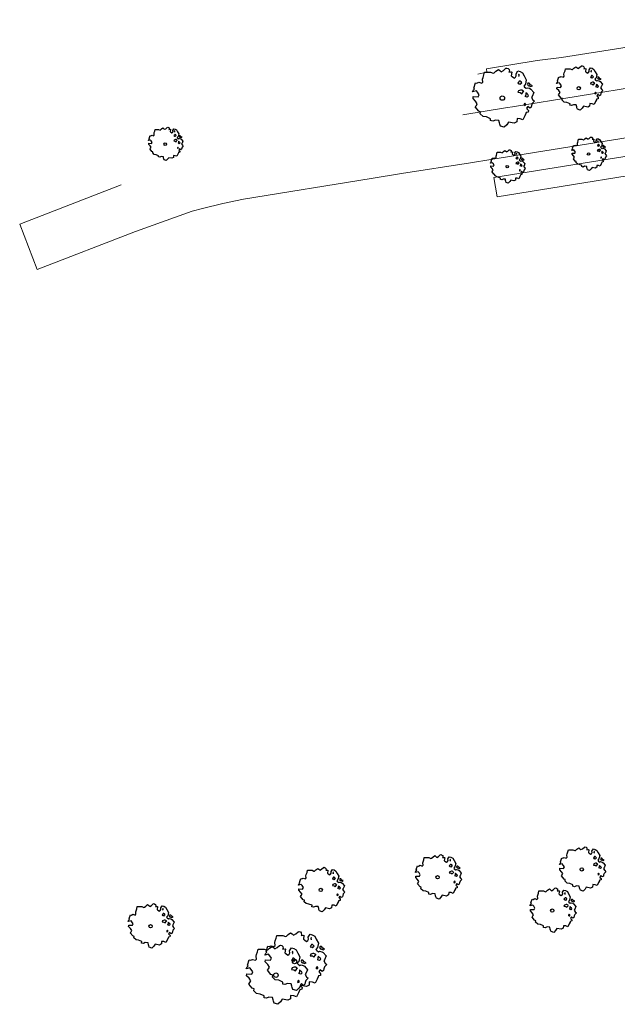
# Model space of a CAD drawing. Header units: metres. Extents: x 152391 to 157968, y 462336 to 467280.
# Tile 501 of 656: x 156048 to 156109, y 462990 to 463091. Entities that reach past the tile are written whole.
import ezdxf

# ---------------------------------------------------------------- set-up
doc = ezdxf.new("R2010")
doc.units = ezdxf.units.M
doc.header["$LTSCALE"] = 0.75
doc.layers.get('0').update_dxf_attribs({"lineweight": 25})
for name, color, linetype, lineweight in [('B-GV-GR-BOOM-S', 252, 'Continuous', 25), ('B-RO-OG-TERREIN_CULTUURSCHEIDING-GV', 251, 'Continuous', 18), ('B-RO-VH-VERHARDING_BETONSTRAATSTEEN-GV', 251, 'Continuous', 18), ('B-RO-VH-VERHARDING_TEGEL-GV', 251, 'Continuous', 18)]:
    doc.layers.add(name, color=color, linetype=linetype, lineweight=lineweight)

# ---------------------------------------------------------------- blocks, each defined once
blk = doc.blocks.new('SGR-BOOM_21_30')
at = {"linetype": 'Continuous'}
for p, q in [((-1.13, 1.09), (-1.11, 1.19)), ((-1.12, 0.92), (-1.13, 1.09)), ((-1.11, 1.19), (-1.05, 1.33)), ((-1.05, 1.33), (-1.02, 1.5)), ((-1.02, 1.5), (-0.67, 1.5)), ((-0.67, 1.5), (-0.52, 1.43)), ((-0.52, 1.43), (-0.47, 1.45)), ((-0.47, 1.45), (-0.37, 1.55)), ((-0.37, 1.55), (-0.23, 1.65)), ((-0.23, 1.65), (-0.13, 1.58)), ((-0.13, 1.58), (-0.06, 1.52)), ((-0.06, 1.52), (0.07, 1.58)), ((0.07, 1.58), (0.2, 1.71)), ((0.2, 1.71), (0.26, 1.73)), ((0.26, 1.73), (0.33, 1.7)), ((0.33, 1.7), (0.39, 1.65)), ((0.4, 1.53), (0.38, 1.5)), ((0.38, 1.5), (0.53, 1.52)), ((0.39, 1.65), (0.4, 1.53)), ((0.54, 1.48), (0.51, 1.29)), ((0.51, 1.29), (0.57, 1.24)), ((0.53, 1.52), (0.54, 1.48)), ((0.57, 1.24), (0.69, 1.15)), ((0.69, 1.15), (0.75, 1.2)), ((0.75, 1.2), (0.8, 1.29)), ((0.79, 1.4), (0.89, 1.56)), ((0.8, 1.29), (0.79, 1.4)), ((0.89, 1.56), (1.02, 1.53)), ((0.97, 1.37), (0.93, 1.33)), ((0.93, 1.33), (0.95, 1.25)), ((0.95, 1.25), (0.96, 1.24)), ((0.96, 1.27), (0.97, 1.37)), ((1.02, 1.53), (1.16, 1.45)), ((1.16, 1.45), (1.25, 1.27)), ((1.25, 1.27), (1.38, 1.06)), ((1.38, 1.06), (1.32, 0.79)), ((-1.7, 0.37), (-1.66, 0.48)), ((-1.49, 0.41), (-1.7, 0.37)), ((-1.68, -0.03), (-1.67, 0.09)), ((-1.67, 0.09), (-1.39, 0.07)), ((-1.66, 0.48), (-1.6, 0.53)), ((-1.63, 0.58), (-1.53, 0.87)), ((-1.6, 0.53), (-1.63, 0.58)), ((-1.53, 0.87), (-1.46, 0.86)), ((-1.42, 0.33), (-1.49, 0.41)), ((-1.46, 0.86), (-1.34, 0.91)), ((-1.33, 0.18), (-1.42, 0.33)), ((-1.39, 0.07), (-1.33, 0.18)), ((-1.34, 0.91), (-1.18, 0.86)), ((-1.18, 0.86), (-1.12, 0.92)), ((0.94, 0.91), (0.89, 0.87)), ((0.89, 0.87), (0.93, 0.83)), ((0.93, 0.41), (0.89, 0.33)), ((0.89, 0.33), (1.03, 0.32)), ((0.93, 0.83), (0.98, 0.84)), ((1.05, 0.46), (0.93, 0.41)), ((0.97, 0.97), (0.94, 0.91)), ((1.03, 0.97), (0.97, 0.97)), ((0.98, 0.84), (1.03, 0.78)), ((1.08, 0.94), (1.03, 0.97)), ((1.03, 0.78), (1.08, 0.84)), ((1.03, 0.32), (1.11, 0.25)), ((1.11, 0.46), (1.05, 0.46)), ((1.12, 0.87), (1.08, 0.94)), ((1.08, 0.84), (1.12, 0.87)), ((1.22, 0.4), (1.11, 0.46)), ((1.11, 0.25), (1.2, 0.37)), ((1.2, 0.37), (1.24, 0.41)), ((1.32, 0.79), (1.23, 0.69)), ((1.23, 0.69), (1.27, 0.63)), ((1.27, 0.63), (1.38, 0.56)), ((1.34, 0.18), (1.31, 0.1)), ((1.43, 0.05), (1.31, 0.1)), ((1.36, 0.3), (1.34, 0.23)), ((1.34, 0.23), (1.34, 0.18)), ((1.43, 0.23), (1.36, 0.3)), ((1.38, 0.56), (1.44, 0.6)), ((1.47, 0.2), (1.43, 0.23)), ((1.43, 0.05), (1.51, 0.14)), ((1.47, 0.86), (1.44, 0.81)), ((1.44, 0.81), (1.46, 0.74)), ((1.44, 0.6), (1.57, 0.56)), ((1.46, 0.74), (1.53, 0.69)), ((1.54, 0.86), (1.47, 0.86)), ((1.51, 0.14), (1.47, 0.2)), ((1.53, 0.73), (1.64, 0.68)), ((1.53, 0.69), (1.54, 0.73)), ((1.62, 0.76), (1.54, 0.86)), ((1.57, 0.56), (1.64, 0.51)), ((1.73, 0.71), (1.62, 0.76)), ((1.64, 0.68), (1.73, 0.71)), ((1.64, 0.51), (1.81, 0.32)), ((1.72, 0.1), (1.67, 0.04)), ((1.67, 0.04), (1.76, -0.09)), ((1.81, 0.32), (1.72, 0.1)), ((-1.54, -0.18), (-1.68, -0.03)), ((-1.55, -0.51), (-1.49, -0.42)), ((-1.35, -0.75), (-1.55, -0.51)), ((-1.44, -0.32), (-1.54, -0.18)), ((-1.49, -0.42), (-1.44, -0.32)), ((-1.25, -0.78), (-1.35, -0.75)), ((-1.27, -0.9), (-1.25, -0.78)), ((-1.11, -1.05), (-1.27, -0.9)), ((1.29, -0.29), (1.24, -0.36)), ((1.24, -0.36), (1.25, -0.42)), ((1.26, -0.42), (1.33, -0.41)), ((1.33, -0.34), (1.29, -0.29)), ((1.36, -0.88), (1.29, -1.01)), ((1.33, -0.41), (1.33, -0.34)), ((1.37, -0.83), (1.36, -0.88)), ((1.48, -0.8), (1.37, -0.83)), ((1.46, -0.47), (1.39, -0.59)), ((1.39, -0.59), (1.43, -0.64)), ((1.43, -0.64), (1.5, -0.7)), ((1.58, -0.59), (1.46, -0.47)), ((1.5, -0.7), (1.48, -0.8)), ((1.66, -0.52), (1.58, -0.59)), ((1.68, -0.42), (1.66, -0.52)), ((1.72, -0.31), (1.68, -0.42)), ((1.84, -0.18), (1.72, -0.31)), ((1.76, -0.09), (1.84, -0.18)), ((-0.91, -1.08), (-1.11, -1.05)), ((-0.67, -1.18), (-0.91, -1.08)), ((-0.68, -1.29), (-0.67, -1.18)), ((-0.55, -1.33), (-0.68, -1.29)), ((-0.4, -1.26), (-0.55, -1.33)), ((-0.19, -1.28), (-0.4, -1.26)), ((-0.16, -1.43), (-0.19, -1.28)), ((-0.13, -1.49), (-0.16, -1.43)), ((-0.1, -1.61), (-0.13, -1.49)), ((0.11, -1.67), (-0.1, -1.61)), ((0.25, -1.52), (0.11, -1.67)), ((0.36, -1.38), (0.25, -1.52)), ((0.68, -1.44), (0.36, -1.38)), ((0.83, -1.36), (0.68, -1.44)), ((0.84, -1.16), (0.83, -1.36)), ((1.03, -1.18), (0.84, -1.16)), ((1.18, -1.24), (1.03, -1.18)), ((1.29, -1.01), (1.18, -1.24))]:
    blk.add_line(p, q, dxfattribs=at)
blk.add_circle((0, 0), 0.126, dxfattribs=at)
blk = doc.blocks.new('SGR-BOOM_31_50')
at = {"linetype": 'Continuous'}
for p, q in [((-0.63, 1.93), (-0.49, 2.06)), ((-0.49, 2.06), (-0.3, 2.2)), ((-0.3, 2.2), (-0.18, 2.11)), ((-0.18, 2.11), (-0.08, 2.02)), ((-0.08, 2.02), (0.09, 2.11)), ((0.09, 2.11), (0.27, 2.28)), ((0.27, 2.28), (0.35, 2.31)), ((0.35, 2.31), (0.44, 2.26)), ((0.44, 2.26), (0.52, 2.2)), ((0.54, 2.04), (0.51, 2)), ((0.51, 2), (0.71, 2.02)), ((0.52, 2.2), (0.54, 2.04)), ((0.71, 2.02), (0.72, 1.98)), ((1.05, 1.87), (1.19, 2.09)), ((1.19, 2.09), (1.36, 2.04)), ((1.36, 2.04), (1.54, 1.93)), ((-2.18, 0.77), (-2.04, 1.17)), ((-2.04, 1.17), (-1.94, 1.14)), ((-1.94, 1.14), (-1.79, 1.21)), ((-1.79, 1.21), (-1.57, 1.14)), ((-1.57, 1.14), (-1.49, 1.23)), ((-1.51, 1.45), (-1.48, 1.58)), ((-1.49, 1.23), (-1.51, 1.45)), ((-1.48, 1.58), (-1.4, 1.78)), ((-1.4, 1.78), (-1.36, 2)), ((-1.36, 2), (-0.89, 2)), ((-0.89, 2), (-0.69, 1.91)), ((-0.69, 1.91), (-0.63, 1.93)), ((0.72, 1.98), (0.68, 1.71)), ((0.68, 1.71), (0.75, 1.65)), ((0.75, 1.65), (0.92, 1.54)), ((0.92, 1.54), (1, 1.6)), ((1, 1.6), (1.06, 1.71)), ((1.06, 1.71), (1.05, 1.87)), ((1.25, 1.21), (1.19, 1.17)), ((1.19, 1.17), (1.23, 1.1)), ((1.3, 1.82), (1.23, 1.78)), ((1.23, 1.78), (1.27, 1.67)), ((1.23, 1.1), (1.31, 1.12)), ((1.3, 1.3), (1.25, 1.21)), ((1.27, 1.67), (1.28, 1.65)), ((1.28, 1.69), (1.3, 1.82)), ((1.37, 1.3), (1.3, 1.3)), ((1.31, 1.12), (1.37, 1.03)), ((1.44, 1.25), (1.37, 1.3)), ((1.37, 1.03), (1.44, 1.12)), ((1.5, 1.17), (1.44, 1.25)), ((1.44, 1.12), (1.5, 1.17)), ((1.54, 1.93), (1.67, 1.69)), ((1.76, 1.06), (1.64, 0.93)), ((1.67, 1.69), (1.84, 1.41)), ((1.84, 1.41), (1.76, 1.06)), ((1.96, 1.14), (1.92, 1.08)), ((1.92, 1.08), (1.95, 0.99)), ((2.06, 1.14), (1.96, 1.14)), ((2.16, 1.01), (2.06, 1.14)), ((2.3, 0.95), (2.16, 1.01)), ((-2.27, 0.49), (-2.21, 0.64)), ((-1.99, 0.55), (-2.27, 0.49)), ((-2.24, -0.04), (-2.22, 0.11)), ((-2.22, 0.11), (-1.85, 0.09)), ((-2.21, 0.64), (-2.13, 0.71)), ((-2.13, 0.71), (-2.18, 0.77)), ((-1.9, 0.44), (-1.99, 0.55)), ((-1.77, 0.25), (-1.9, 0.44)), ((-1.85, 0.09), (-1.77, 0.25)), ((1.23, 0.55), (1.19, 0.44)), ((1.19, 0.44), (1.37, 0.42)), ((1.4, 0.62), (1.23, 0.55)), ((1.37, 0.42), (1.48, 0.33)), ((1.48, 0.62), (1.4, 0.62)), ((1.62, 0.53), (1.48, 0.62)), ((1.48, 0.33), (1.61, 0.49)), ((1.61, 0.49), (1.65, 0.55)), ((1.64, 0.93), (1.7, 0.84)), ((1.7, 0.84), (1.84, 0.75)), ((1.79, 0.25), (1.75, 0.14)), ((1.91, 0.07), (1.75, 0.14)), ((1.81, 0.4), (1.79, 0.31)), ((1.79, 0.31), (1.79, 0.25)), ((1.9, 0.31), (1.81, 0.4)), ((1.84, 0.75), (1.92, 0.79)), ((1.96, 0.27), (1.9, 0.31)), ((1.91, 0.07), (2.01, 0.18)), ((1.92, 0.79), (2.09, 0.75)), ((1.95, 0.99), (2.04, 0.93)), ((2.01, 0.18), (1.96, 0.27)), ((2.04, 0.97), (2.18, 0.9)), ((2.04, 0.93), (2.06, 0.97)), ((2.09, 0.75), (2.18, 0.68)), ((2.18, 0.9), (2.3, 0.95)), ((2.18, 0.68), (2.41, 0.42)), ((2.29, 0.14), (2.23, 0.05)), ((2.23, 0.05), (2.35, -0.13)), ((2.41, 0.42), (2.29, 0.14)), ((-2.05, -0.24), (-2.24, -0.04)), ((-2.07, -0.67), (-1.99, -0.56)), ((-1.8, -1), (-2.07, -0.67)), ((-1.91, -0.43), (-2.05, -0.24)), ((-1.99, -0.56), (-1.91, -0.43)), ((-1.67, -1.05), (-1.8, -1)), ((1.72, -0.39), (1.65, -0.48)), ((1.65, -0.48), (1.67, -0.56)), ((1.68, -0.56), (1.78, -0.54)), ((1.78, -0.45), (1.72, -0.39)), ((1.78, -0.54), (1.78, -0.45)), ((1.95, -0.63), (1.85, -0.78)), ((1.85, -0.78), (1.9, -0.85)), ((1.9, -0.85), (1.99, -0.94)), ((2.1, -0.78), (1.95, -0.63)), ((1.99, -0.94), (1.98, -1.07)), ((2.21, -0.7), (2.1, -0.78)), ((2.24, -0.56), (2.21, -0.7)), ((2.29, -0.41), (2.24, -0.56)), ((2.46, -0.24), (2.29, -0.41)), ((2.35, -0.13), (2.46, -0.24)), ((-1.7, -1.2), (-1.67, -1.05)), ((-1.48, -1.4), (-1.7, -1.2)), ((-1.22, -1.44), (-1.48, -1.4)), ((-0.89, -1.57), (-1.22, -1.44)), ((-0.91, -1.72), (-0.89, -1.57)), ((-0.73, -1.77), (-0.91, -1.72)), ((-0.53, -1.68), (-0.73, -1.77)), ((-0.25, -1.7), (-0.53, -1.68)), ((-0.21, -1.9), (-0.25, -1.7)), ((-0.18, -1.99), (-0.21, -1.9)), ((-0.13, -2.14), (-0.18, -1.99)), ((0.47, -1.83), (0.34, -2.03)), ((0.91, -1.92), (0.47, -1.83)), ((1.11, -1.81), (0.91, -1.92)), ((1.13, -1.55), (1.11, -1.81)), ((1.37, -1.57), (1.13, -1.55)), ((1.58, -1.66), (1.37, -1.57)), ((1.72, -1.35), (1.58, -1.66)), ((1.81, -1.18), (1.72, -1.35)), ((1.82, -1.11), (1.81, -1.18)), ((1.98, -1.07), (1.82, -1.11)), ((0.15, -2.23), (-0.13, -2.14)), ((0.34, -2.03), (0.15, -2.23))]:
    blk.add_line(p, q, dxfattribs=at)
blk.add_circle((0, 0), 0.169, dxfattribs=at)
blk = doc.blocks.new('SGR-BOOM_50_100')
at = {"linetype": 'Continuous'}
for p, q in [((0.12, 2.81), (0.36, 3.04)), ((0.36, 3.04), (0.47, 3.07)), ((0.47, 3.07), (0.59, 3.02)), ((0.59, 3.02), (0.69, 2.93)), ((-2.01, 1.93), (-1.97, 2.11)), ((-1.97, 2.11), (-1.87, 2.37)), ((-1.87, 2.37), (-1.81, 2.66)), ((-1.81, 2.66), (-1.19, 2.66)), ((-1.19, 2.66), (-0.92, 2.55)), ((-0.92, 2.55), (-0.84, 2.58)), ((-0.84, 2.58), (-0.65, 2.75)), ((-0.65, 2.75), (-0.4, 2.93)), ((-0.4, 2.93), (-0.24, 2.81)), ((-0.24, 2.81), (-0.11, 2.69)), ((-0.11, 2.69), (0.12, 2.81)), ((0.72, 2.72), (0.67, 2.66)), ((0.67, 2.66), (0.94, 2.69)), ((0.69, 2.93), (0.72, 2.72)), ((0.96, 2.64), (0.9, 2.29)), ((0.9, 2.29), (1, 2.2)), ((0.94, 2.69), (0.96, 2.64)), ((1, 2.2), (1.23, 2.05)), ((1.23, 2.05), (1.34, 2.14)), ((1.34, 2.14), (1.42, 2.29)), ((1.4, 2.49), (1.58, 2.78)), ((1.42, 2.29), (1.4, 2.49)), ((1.58, 2.78), (1.81, 2.72)), ((1.73, 2.43), (1.65, 2.37)), ((1.65, 2.37), (1.69, 2.23)), ((1.69, 2.23), (1.71, 2.2)), ((1.71, 2.26), (1.73, 2.43)), ((1.81, 2.72), (2.06, 2.58)), ((2.06, 2.58), (2.22, 2.26)), ((2.22, 2.26), (2.45, 1.88)), ((-2.9, 1.03), (-2.72, 1.56)), ((-2.84, 0.94), (-2.9, 1.03)), ((-2.72, 1.56), (-2.59, 1.53)), ((-2.59, 1.53), (-2.39, 1.61)), ((-2.39, 1.61), (-2.1, 1.53)), ((-2.1, 1.53), (-1.99, 1.64)), ((-1.99, 1.64), (-2.01, 1.93)), ((1.67, 1.61), (1.58, 1.56)), ((1.58, 1.56), (1.65, 1.47)), ((1.65, 1.47), (1.75, 1.5)), ((1.73, 1.73), (1.67, 1.61)), ((1.83, 1.73), (1.73, 1.73)), ((1.75, 1.5), (1.83, 1.38)), ((1.91, 1.67), (1.83, 1.73)), ((1.83, 1.38), (1.91, 1.5)), ((2, 1.56), (1.91, 1.67)), ((1.91, 1.5), (2, 1.56)), ((2.35, 1.41), (2.18, 1.23)), ((2.18, 1.23), (2.27, 1.12)), ((2.27, 1.12), (2.45, 1)), ((2.45, 1.88), (2.35, 1.41)), ((2.45, 1), (2.56, 1.06)), ((2.62, 1.53), (2.56, 1.44)), ((2.56, 1.44), (2.6, 1.32)), ((2.56, 1.06), (2.78, 1)), ((2.6, 1.32), (2.72, 1.23)), ((2.74, 1.53), (2.62, 1.53)), ((2.72, 1.29), (2.91, 1.2)), ((2.72, 1.23), (2.74, 1.29)), ((2.89, 1.35), (2.74, 1.53)), ((3.07, 1.26), (2.89, 1.35)), ((2.91, 1.2), (3.07, 1.26)), ((-3.03, 0.65), (-2.94, 0.85)), ((-2.65, 0.74), (-3.03, 0.65)), ((-2.99, -0.05), (-2.96, 0.15)), ((-2.96, 0.15), (-2.47, 0.12)), ((-2.94, 0.85), (-2.84, 0.94)), ((-2.53, 0.59), (-2.65, 0.74)), ((-2.37, 0.33), (-2.53, 0.59)), ((-2.47, 0.12), (-2.37, 0.33)), ((1.65, 0.74), (1.58, 0.59)), ((1.58, 0.59), (1.83, 0.56)), ((1.87, 0.82), (1.65, 0.74)), ((1.83, 0.56), (1.98, 0.45)), ((1.98, 0.82), (1.87, 0.82)), ((2.16, 0.71), (1.98, 0.82)), ((1.98, 0.45), (2.14, 0.65)), ((2.14, 0.65), (2.2, 0.74)), ((2.39, 0.33), (2.33, 0.18)), ((2.55, 0.09), (2.33, 0.18)), ((2.41, 0.53), (2.39, 0.42)), ((2.39, 0.42), (2.39, 0.33)), ((2.53, 0.42), (2.41, 0.53)), ((2.62, 0.36), (2.53, 0.42)), ((2.55, 0.09), (2.68, 0.24)), ((2.68, 0.24), (2.62, 0.36)), ((2.78, 1), (2.91, 0.91)), ((2.91, 0.91), (3.22, 0.56)), ((3.05, 0.18), (2.97, 0.07)), ((2.97, 0.07), (3.13, -0.17)), ((3.22, 0.56), (3.05, 0.18)), ((-2.74, -0.31), (-2.99, -0.05)), ((-2.76, -0.9), (-2.65, -0.75)), ((-2.41, -1.34), (-2.76, -0.9)), ((-2.55, -0.58), (-2.74, -0.31)), ((-2.65, -0.75), (-2.55, -0.58)), ((2.29, -0.52), (2.2, -0.64)), ((2.2, -0.64), (2.22, -0.75)), ((2.25, -0.75), (2.37, -0.72)), ((2.37, -0.61), (2.29, -0.52)), ((2.37, -0.72), (2.37, -0.61)), ((2.6, -0.84), (2.47, -1.04)), ((2.8, -1.04), (2.6, -0.84)), ((2.95, -0.93), (2.8, -1.04)), ((2.99, -0.75), (2.95, -0.93)), ((3.05, -0.55), (2.99, -0.75)), ((3.28, -0.31), (3.05, -0.55)), ((3.13, -0.17), (3.28, -0.31)), ((-2.22, -1.39), (-2.41, -1.34)), ((-2.26, -1.6), (-2.22, -1.39)), ((-1.97, -1.86), (-2.26, -1.6)), ((-1.62, -1.92), (-1.97, -1.86)), ((-1.19, -2.1), (-1.62, -1.92)), ((2.29, -1.8), (2.1, -2.21)), ((2.41, -1.57), (2.29, -1.8)), ((2.43, -1.48), (2.41, -1.57)), ((2.64, -1.42), (2.43, -1.48)), ((2.47, -1.04), (2.53, -1.13)), ((2.53, -1.13), (2.66, -1.25)), ((2.66, -1.25), (2.64, -1.42)), ((-1.21, -2.3), (-1.19, -2.1)), ((-0.98, -2.36), (-1.21, -2.3)), ((-0.71, -2.24), (-0.98, -2.36)), ((-0.34, -2.27), (-0.71, -2.24)), ((-0.28, -2.53), (-0.34, -2.27)), ((-0.24, -2.65), (-0.28, -2.53)), ((-0.17, -2.85), (-0.24, -2.65)), ((0.2, -2.97), (-0.17, -2.85)), ((0.45, -2.71), (0.2, -2.97)), ((0.63, -2.45), (0.45, -2.71)), ((1.21, -2.56), (0.63, -2.45)), ((1.48, -2.42), (1.21, -2.56)), ((1.5, -2.07), (1.48, -2.42)), ((1.83, -2.1), (1.5, -2.07)), ((2.1, -2.21), (1.83, -2.1))]:
    blk.add_line(p, q, dxfattribs=at)
blk.add_circle((0, 0), 0.225, dxfattribs=at)

msp = doc.modelspace()

# ---------------------------------------------------------------- linework, layer by layer
at = {"layer": 'B-RO-OG-TERREIN_CULTUURSCHEIDING-GV'}
msp.add_lwpolyline([(156097.94, 463081.73), (156098.45, 463081.81), (156125.24, 463086.16), (156128.54, 463086.71), (156128.12, 463089.25), (156127.89, 463090.7), (156123.5, 463090.01), (156103.44, 463086.83), (156100.96, 463086.54), (156095.77, 463085.7), (156095.83, 463085.35), (156094.9, 463085.16)], dxfattribs=at)
at = {"layer": 'B-RO-VH-VERHARDING_BETONSTRAATSTEEN-GV'}
msp.add_lwpolyline([(156058.52, 463073.84), (156048.15, 463069.83), (156049.92, 463065.2), (156059.96, 463069.1), (156065.76, 463071.15), (156066.79, 463071.45), (156068.88, 463071.96), (156070.99, 463072.38), (156084.01, 463074.5), (156087.11, 463074.99), (156094.14, 463076.11), (156096.23, 463076.44), (156123.82, 463080.85), (156130.49, 463081.93), (156136.11, 463082.79), (156135.29, 463087.82), (156133.91, 463087.59), (156131.72, 463087.23), (156128.54, 463086.71), (156125.24, 463086.16), (156098.45, 463081.81), (156097.94, 463081.73), (156093.36, 463080.99)], dxfattribs=at)
at = {"layer": 'B-RO-VH-VERHARDING_TEGEL-GV'}
msp.add_lwpolyline([(156096.55, 463074.61), (156096.86, 463072.64), (156117.94, 463076.04), (156121.59, 463076.63), (156124.44, 463077.08), (156124.13, 463079.02)], close=True, dxfattribs=at)

# ---------------------------------------------------------------- block references
at = {"layer": 'B-GV-GR-BOOM-S', "transparency": 33554559}
for name, p in [('SGR-BOOM_31_50', (156105.2, 463083.7)), ('SGR-BOOM_50_100', (156097.4, 463082.7)), ('SGR-BOOM_21_30', (156063, 463078)), ('SGR-BOOM_21_30', (156106.2, 463077)), ('SGR-BOOM_21_30', (156097.9, 463075.7)), ('SGR-BOOM_31_50', (156105.5, 463004)), ('SGR-BOOM_31_50', (156090.8, 463003.2)), ('SGR-BOOM_31_50', (156078.87, 463001.9)), ('SGR-BOOM_31_50', (156102.5, 462999.8)), ('SGR-BOOM_31_50', (156061.5, 462998.2)), ('SGR-BOOM_50_100', (156076.2, 462994.6)), ('SGR-BOOM_50_100', (156074.3, 462993.2))]:
    msp.add_blockref(name, p, dxfattribs=at)

doc.saveas('drawing.dxf')
